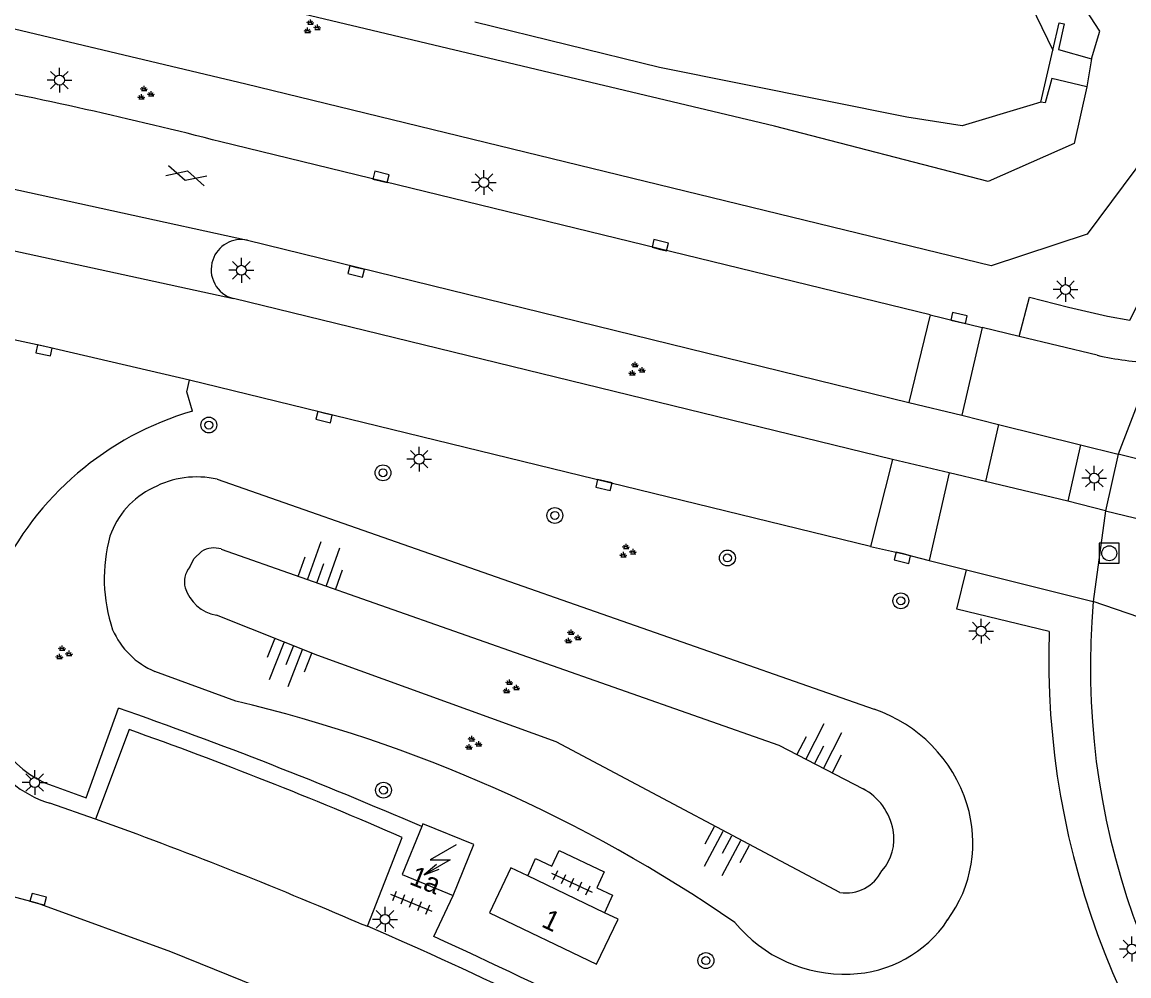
# Model space of a CAD drawing. Extents: x 125000 to 129004, y 397500 to 399008.
# Drawn here: x 127600.7 to 127656.4, y 398649 to 398697.1 of the extents above; entities that cross this region are included whole.
import ezdxf

# ---------------------------------------------------------------- set-up
doc = ezdxf.new("R2010")
doc.units = 0
for name, color, linetype in [('gg-anno-huisnummerreeks BGT', 7, 'Continuous'), ('gg-bbg-hoofdgebouw', 7, 'Continuous'), ('gg-knt-BGT kruinlijn', 7, 'Continuous'), ('gg-knt-bovenkant onderkant talud', 7, 'Continuous'), ('gg-knt-verharding', 7, 'Continuous'), ('gg-knt-verharding nz', 7, 'Continuous'), ('gg-kntw-beschoeiing', 7, 'Continuous'), ('gg-kwrk-uitstroombak niveau min 01', 7, 'Continuous'), ('gt-grn-groengrens', 7, 'Continuous'), ('gt-grn-weggrens', 7, 'Continuous'), ('gt-grn-weggrens revisie', 7, 'Continuous'), ('gt-symb-boom', 7, 'Continuous'), ('gt-symb-gesloten verharding', 7, 'Continuous'), ('gt-symb-groenvak', 7, 'Continuous'), ('gt-symb-kolk', 7, 'Continuous'), ('gt-symb-lichtmast', 7, 'Continuous'), ('gt-symb-rioolschacht', 7, 'Continuous'), ('gt-symb-talud symbool', 7, 'Continuous'), ('gt-symb-tegel verharding', 7, 'Continuous'), ('gt-symb-trafo symbool', 7, 'Continuous')]:
    doc.layers.add(name, color=color, linetype=linetype)

# ---------------------------------------------------------------- blocks, each defined once
blk = doc.blocks.new('gt0-KOLK')
at = {"layer": 'gt-symb-kolk'}
blk.add_lwpolyline([(0, 0), (0.375, 0), (0.375, 0.4), (-0.375, 0.4), (-0.375, 0), (0, 0)], dxfattribs=at)
blk = doc.blocks.new('gt0-GESVH1')
at = {"layer": 'gt-symb-gesloten verharding'}
for p, q in [((-0.992, -0.261), (0.008, 0.239)), ((0.008, -0.261), (-0.992, 0.239)), ((0.008, 0.239), (1.008, -0.261)), ((1.008, 0.239), (0.008, -0.261))]:
    blk.add_line(p, q, dxfattribs=at)
blk = doc.blocks.new('gt0-GRVAK')
at = {"layer": 'gt-symb-groenvak'}
for p, q in [((-0.11, 0.189), (-0.228, 0.24)), ((-0.182, 0.153), (0.088, 0.153)), ((-0.091, 0.211), (-0.156, 0.322)), ((-0.047, 0.214), (-0.047, 0.393)), ((-0.004, 0.211), (0.061, 0.322)), ((0.015, 0.189), (0.133, 0.24)), ((0.262, -0.052), (0.197, 0.059)), ((0.305, -0.049), (0.305, 0.13)), ((0.349, -0.052), (0.414, 0.059)), ((-0.245, -0.228), (-0.363, -0.177)), ((-0.318, -0.264), (-0.047, -0.264)), ((-0.226, -0.206), (-0.291, -0.095)), ((-0.183, -0.203), (-0.183, -0.024)), ((-0.139, -0.206), (-0.074, -0.095)), ((-0.12, -0.228), (-0.002, -0.177)), ((0.243, -0.074), (0.125, -0.023)), ((0.17, -0.11), (0.441, -0.11)), ((0.368, -0.074), (0.486, -0.023))]:
    blk.add_line(p, q, dxfattribs=at)
blk = doc.blocks.new('gt0-LMAST')
at = {"layer": 'gt-symb-lichtmast'}
for p, q in [((-0.005, 0.246), (-0.005, 0.621)), ((-0.182, 0.173), (-0.447, 0.438)), ((0.172, 0.173), (0.437, 0.438)), ((-0.255, -0.004), (-0.63, -0.004)), ((-0.182, -0.181), (-0.447, -0.446)), ((-0.005, -0.254), (-0.005, -0.629)), ((0.437, -0.446), (0.172, -0.181)), ((0.245, -0.004), (0.62, -0.004))]:
    blk.add_line(p, q, dxfattribs=at)
blk.add_circle((-0.005, -0.004), 0.25, dxfattribs=at)
blk = doc.blocks.new('gt0-BOOM')
at = {"layer": 'gt-symb-boom'}
for radius in [0.4, 0.2]:
    blk.add_circle((0, 0), radius, dxfattribs=at)
blk = doc.blocks.new('gt0-RS')
at = {"layer": 'gt-symb-rioolschacht'}
blk.add_lwpolyline([(-0.5, -0.5), (0.5, -0.5), (0.5, 0.5), (-0.5, 0.5)], close=True, dxfattribs=at)
blk.add_circle((0, 0), 0.375, dxfattribs=at)
blk = doc.blocks.new('gt0-TALUD_1')
at = {"layer": 'gt-symb-talud symbool'}
for p, q in [((-1, -1), (-1, 0)), ((-0.5, -2), (-0.5, 0)), ((0, -1), (0, 0)), ((0.5, -2), (0.5, 0)), ((1, -1), (1, 0))]:
    blk.add_line(p, q, dxfattribs=at)
blk = doc.blocks.new('gt0-HSP')
at = {"layer": 'gt-symb-trafo symbool'}
for points in [[(0.771, 0.746), (-0.529, -0.004), (0.471, -0.004), (-0.829, -0.754)], [(-0.217, -0.24), (-0.829, -0.754), (-0.077, -0.48)]]:
    blk.add_lwpolyline(points, dxfattribs=at)
blk = doc.blocks.new('gt0-TEG1')
at = {"layer": 'gt-symb-tegel verharding'}
for p, q in [((-1.125, 0), (1.125, 0)), ((-0.9, -0.25), (-0.9, 0.25)), ((-0.45, -0.25), (-0.45, 0.25)), ((0, -0.25), (0, 0.25)), ((0.45, -0.25), (0.45, 0.25)), ((0.9, -0.25), (0.9, 0.25))]:
    blk.add_line(p, q, dxfattribs=at)

msp = doc.modelspace()

# ---------------------------------------------------------------- linework, layer by layer
at = {"layer": 'gg-bbg-hoofdgebouw'}
msp.add_line((127630.034, 398652.218), (127626.17, 398654.068), dxfattribs=at)
for points in [[(127622.411, 398653.086), (127623.462, 398655.65), (127620.886, 398656.688), (127620.831, 398656.551)], [(127620.831, 398656.551), (127619.855, 398654.138), (127622.411, 398653.086)], [(127626.17, 398654.068), (127625.327, 398654.471), (127624.248, 398652.216), (127629.629, 398649.634), (127630.726, 398651.887), (127630.034, 398652.218)]]:
    msp.add_lwpolyline(points, dxfattribs=at)
at = {"layer": 'gg-knt-BGT kruinlijn'}
for points in [[(127657.384, 398690.464), (127654.334, 398686.391), (127649.505, 398684.8), (127611.968, 398693.952), (127596.563, 398697.599), (127581.29, 398699.792), (127568.049, 398701.319), (127549.612, 398702.396), (127531.053, 398702.087), (127511.269, 398701.131), (127506.344, 398703.065), (127503.618, 398706.656), (127502.243, 398710.983), (127502.204, 398711.88), (127502.94, 398715.505), (127505.537, 398719.155), (127509.691, 398721.963), (127518.37, 398722.816), (127538.025, 398723.901), (127556.681, 398724.203), (127572.874, 398722.785), (127587.941, 398721.056), (127606.218, 398717.463), (127631.847, 398711.251)], [(127610.741, 398670.535), (127638.819, 398660.654), (127643.052, 398658.464)], [(127609.144, 398669.607), (127609.382, 398670.057), (127609.746, 398670.413)], [(127641.89, 398653.233), (127627.598, 398660.824), (127615.605, 398665.17), (127610.491, 398667.196)]]:
    msp.add_lwpolyline(points, dxfattribs=at)
for centre, radius, start, end in [((127610.386, 398669.312), 1.274, 73.8175, 120.1632), ((127610.041, 398668.872), 1.16, 140.6684, 194.2621), ((127610.881, 398669.223), 2.065, 197.9838, 259.1207), ((127641.636, 398655.847), 2.976, 10.3832, 61.5831), ((127642.241, 398655.915), 2.369, 318.0627, 11.394), ((127642.18, 398655.257), 2.044, 261.8537, 333.1054)]:
    msp.add_arc(centre, radius, start, end, dxfattribs=at)
at = {"layer": 'gg-knt-bovenkant onderkant talud'}
for p, q in [((127610.534, 398674.053), (127643.612, 398662.461)), ((127611.466, 398662.871), (127607.395, 398664.371))]:
    msp.add_line(p, q, dxfattribs=at)
for centre, radius, start, end in [((127609.511, 398669.467), 4.698, 77.4249, 118.0453), ((127609.083, 398669.849), 4.166, 115.3181, 161.4178), ((127612.838, 398669.042), 7.994, 164.5131, 198.7503), ((127608.948, 398668.069), 4.011, 203.4602, 247.2175), ((127594.279, 398590.185), 74.69, 55.4887, 76.69637), ((127641.262, 398655.485), 7.362, 17.4738, 71.385), ((127642.019, 398655.735), 6.564, 323.7089, 17.3697), ((127642.103, 398656.235), 7.114, 219.2775, 272.4393), ((127642.24, 398655.203), 6.078, 271.5615, 326.5219)]:
    msp.add_arc(centre, radius, start, end, dxfattribs=at)
at = {"layer": 'gg-knt-verharding'}
for p, q in [((127646.44, 398682.322), (127610.724, 398691.04)), ((127612.062, 398686.086), (127645.364, 398677.911)), ((127644.536, 398675.044), (127611.347, 398683.15)), ((127646.44, 398682.322), (127649.051, 398681.693)), ((127649.051, 398681.693), (127648.034, 398677.273)), ((127650.911, 398681.243), (127649.051, 398681.693)), ((127654.849, 398680.291), (127650.911, 398681.243)), ((127643.432, 398670.665), (127609.131, 398679.036)), ((127645.364, 398677.911), (127648.034, 398677.273)), ((127648.034, 398677.273), (127649.882, 398676.806)), ((127649.882, 398676.806), (127649.225, 398673.931)), ((127649.882, 398676.806), (127654.008, 398675.785)), ((127654.008, 398675.785), (127653.357, 398672.942)), ((127654.008, 398675.785), (127655.902, 398675.306)), ((127647.39, 398674.379), (127644.536, 398675.044)), ((127655.902, 398675.306), (127655.264, 398672.463)), ((127647.39, 398674.379), (127646.378, 398669.964)), ((127649.225, 398673.931), (127647.39, 398674.379)), ((127653.357, 398672.942), (127649.225, 398673.931)), ((127655.264, 398672.463), (127653.357, 398672.942)), ((127646.378, 398669.964), (127648.257, 398669.486)), ((127648.257, 398669.486), (127654.643, 398667.885)), ((127606.093, 398661.44), (127604.403, 398656.935)), ((127604.403, 398656.935), (127602.1, 398657.731)), ((127618.109, 398651.532), (127619.845, 398656.009)), ((127621.436, 398651.014), (127622.411, 398653.086))]:
    msp.add_line(p, q, dxfattribs=at)
for points in [[(127609.131, 398679.036), (127601.855, 398680.732), (127594.282, 398682.355), (127589.868, 398683.211)], [(127650.911, 398681.243), (127651.429, 398683.221), (127653.394, 398682.715), (127655.363, 398682.263), (127656.492, 398682.062), (127656.86, 398682.782)], [(127609.282, 398677.477), (127608.997, 398678.456), (127609.131, 398679.036)], [(127643.432, 398670.665), (127645.086, 398670.289), (127646.378, 398669.964)], [(127652.426, 398666.375), (127647.781, 398667.508), (127648.257, 398669.486)], [(127602.272, 398658.6), (127603.94, 398658.005), (127605.564, 398662.519)], [(127626.17, 398654.068), (127626.563, 398654.947), (127627.382, 398654.562), (127627.756, 398655.357), (127630.026, 398654.282), (127629.642, 398653.468), (127630.445, 398653.102), (127630.034, 398652.218)], [(127648.049, 398629.801), (127646.179, 398631.006), (127640.757, 398634.271), (127635.29, 398637.459), (127630.74, 398639.901), (127626.151, 398642.27), (127618.975, 398645.65), (127613.303, 398648.187), (127608.207, 398650.248), (127601.469, 398652.706), (127595.963, 398654.163)]]:
    msp.add_lwpolyline(points, dxfattribs=at)
for centre, radius, start, end in [((127556.602, 398480.585), 217.303, 75.57799, 79.27666), ((127611.741, 398684.608), 1.512, 77.7516, 161.4281), ((127611.741, 398684.609), 1.512, 161.4612, 254.8828), ((127658.134, 398694.732), 14.81, 257.1839, 268.2424), ((127613.66, 398662.463), 15.639, 106.255, 154.7919), ((127692.005, 398664.587), 37.507, 174.955, 223.957), ((127692.852, 398665.001), 40.449, 178.0534, 225.006), ((127603.832, 398663.194), 5.731, 166.3891, 252.4063), ((127603.871, 398663.27), 4.936, 170.7016, 251.1056), ((127531.829, 398451.382), 223.642, 66.54881, 70.74929), ((127537.972, 398468.822), 204.309, 66.37606, 70.52339), ((127533.985, 398457.038), 211.908, 56.57774, 66.61027), ((127531.547, 398452.481), 217.935, 55.49049, 65.64053)]:
    msp.add_arc(centre, radius, start, end, dxfattribs=at)
at = {"layer": 'gg-knt-verharding nz'}
for p, q in [((127657.68, 398679.929), (127655.902, 398675.306)), ((127658.914, 398674.55), (127655.902, 398675.306)), ((127655.264, 398672.463), (127654.643, 398667.885)), ((127655.264, 398672.463), (127658.242, 398671.74)), ((127657.524, 398666.901), (127654.643, 398667.885)), ((127617.686, 398651.687), (127618.109, 398651.532))]:
    msp.add_line(p, q, dxfattribs=at)
msp.add_arc((127526.412, 398440.1), 230.434, 66.66559, 70.21731, dxfattribs=at)
at = {"layer": 'gg-kntw-beschoeiing'}
for points in [[(127650.678, 398699.658), (127652.612, 398695.654)], [(127652.012, 398693.038), (127651.451, 398692.874), (127648.042, 398691.855), (127645.265, 398692.277), (127632.805, 398694.787), (127623.502, 398697.075)]]:
    msp.add_lwpolyline(points, dxfattribs=at)
at = {"layer": 'gg-kwrk-uitstroombak niveau min 01'}
for p, q in [((127652.012, 398693.038), (127652.612, 398695.654)), ((127654.562, 398695.228), (127654.319, 398693.814))]:
    msp.add_line(p, q, dxfattribs=at)
for points in [[(127652.612, 398695.654), (127652.928, 398697.033), (127653.184, 398696.978), (127652.889, 398695.685), (127654.562, 398695.228)], [(127654.319, 398693.814), (127652.553, 398694.239), (127652.23, 398693.011), (127652.012, 398693.038)]]:
    msp.add_lwpolyline(points, dxfattribs=at)
at = {"layer": 'gt-grn-groengrens'}
for points in [[(127654.562, 398695.228), (127654.973, 398696.622), (127651.433, 398702.07), (127612.557, 398712.316), (127591.209, 398716.483), (127571.424, 398718.74), (127561.531, 398719.609), (127537.581, 398720.13), (127511.547, 398718.914), (127510.962, 398718.925), (127506.505, 398714.044), (127506.669, 398711.653)], [(127654.319, 398693.814), (127653.689, 398690.957), (127649.35, 398689.047), (127638.59, 398691.825), (127608.738, 398698.945), (127591.036, 398703.112), (127583.052, 398704.154), (127561.358, 398706.238), (127551.812, 398706.412), (127534.977, 398706.585), (127511.894, 398705.196), (127510.332, 398705.37), (127507.208, 398708.843), (127506.908, 398710.166)]]:
    msp.add_lwpolyline(points, dxfattribs=at)
at = {"layer": 'gt-grn-weggrens'}
for p, q in [((127589.955, 398690.918), (127612.062, 398686.086)), ((127589.403, 398687.924), (127611.347, 398683.15))]:
    msp.add_line(p, q, dxfattribs=at)
at = {"layer": 'gt-grn-weggrens revisie'}
for p, q in [((127646.44, 398682.322), (127645.364, 398677.911)), ((127644.536, 398675.044), (127643.432, 398670.665))]:
    msp.add_line(p, q, dxfattribs=at)

# ---------------------------------------------------------------- block references
at = {"layer": 'gt-symb-boom'}
for p in [(127610.113, 398676.778), (127618.882, 398674.373), (127627.536, 398672.225), (127636.224, 398670.084), (127644.958, 398667.926), (127618.909, 398658.39), (127635.141, 398649.806)]:
    msp.add_blockref('gt0-BOOM', p, dxfattribs=at)
at = {"layer": 'gt-symb-gesloten verharding', "rotation": 165.10181274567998}
msp.add_blockref('gt0-GESVH1', (127608.983, 398689.319), dxfattribs=at)
at = {"layer": 'gt-symb-groenvak'}
for p in [(127615.272, 398696.817), (127606.899, 398693.466), (127631.62, 398679.567), (127631.168, 398670.409), (127628.402, 398666.088), (127602.774, 398665.285), (127625.292, 398663.57), (127623.397, 398660.729)]:
    msp.add_blockref('gt0-GRVAK', p, dxfattribs=at)
at = {"layer": 'gt-symb-kolk'}
for p, rotation in [((127618.732, 398689.08), -13.772145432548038), ((127632.796, 398685.64), -13.702889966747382), ((127617.581, 398684.699), 165.46349079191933), ((127647.84, 398681.976), -13.155501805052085), ((127601.855, 398680.732), 167.40904938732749), ((127615.964, 398677.368), 166.29711003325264), ((127630.055, 398673.953), 166.22785456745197), ((127645.086, 398670.289), 165.8717639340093), ((127601.469, 398652.706), -14.828108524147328)]:
    msp.add_blockref('gt0-KOLK', p, dxfattribs=dict(at, rotation=rotation))
at = {"layer": 'gt-symb-lichtmast'}
for p in [(127602.595, 398694.153), (127623.968, 398688.995), (127611.757, 398684.577), (127653.255, 398683.605), (127620.708, 398675.063), (127654.7, 398674.105), (127649.005, 398666.404), (127601.349, 398658.778), (127618.989, 398651.886), (127656.597, 398650.391)]:
    msp.add_blockref('gt0-LMAST', p, dxfattribs=at)
at = {"layer": 'gt-symb-rioolschacht'}
msp.add_blockref('gt0-RS', (127655.45, 398670.322), dxfattribs=at)
at = {"layer": 'gt-symb-talud symbool'}
for p, xscale, yscale, rotation in [((127615.553, 398668.852), 0.9997364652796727, 0.9997364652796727, 160.604471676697), ((127614.37, 398665.648), 0.9999929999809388, 0.9999929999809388, -21.407739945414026), ((127640.61, 398659.724), 1.0000719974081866, 1.0000719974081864, 152.61502941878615), ((127636.451, 398656.093), 0.9998249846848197, 0.9998249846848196, -27.974729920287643)]:
    msp.add_blockref('gt0-TALUD_1', p, dxfattribs=dict(at, xscale=xscale, yscale=yscale, rotation=rotation))
at = {"layer": 'gt-symb-tegel verharding'}
for p, rotation in [((127628.388, 398653.731), -24.975334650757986), ((127620.307, 398652.725), -22.386365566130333)]:
    msp.add_blockref('gt0-TEG1', p, dxfattribs=dict(at, rotation=rotation))
at = {"layer": 'gt-symb-trafo symbool'}
msp.add_blockref('gt0-HSP', (127621.788, 398654.886), dxfattribs=at)

# ---------------------------------------------------------------- texts
at = {"layer": 'gg-anno-huisnummerreeks BGT'}
for s, rotation, p in [('1a', 338.1, (127620.153, 398653.678)), ('1', 334.4, (127626.806, 398651.544))]:
    msp.add_text(s, height=1, rotation=rotation, dxfattribs=at).set_placement(p)

doc.saveas('drawing.dxf')
